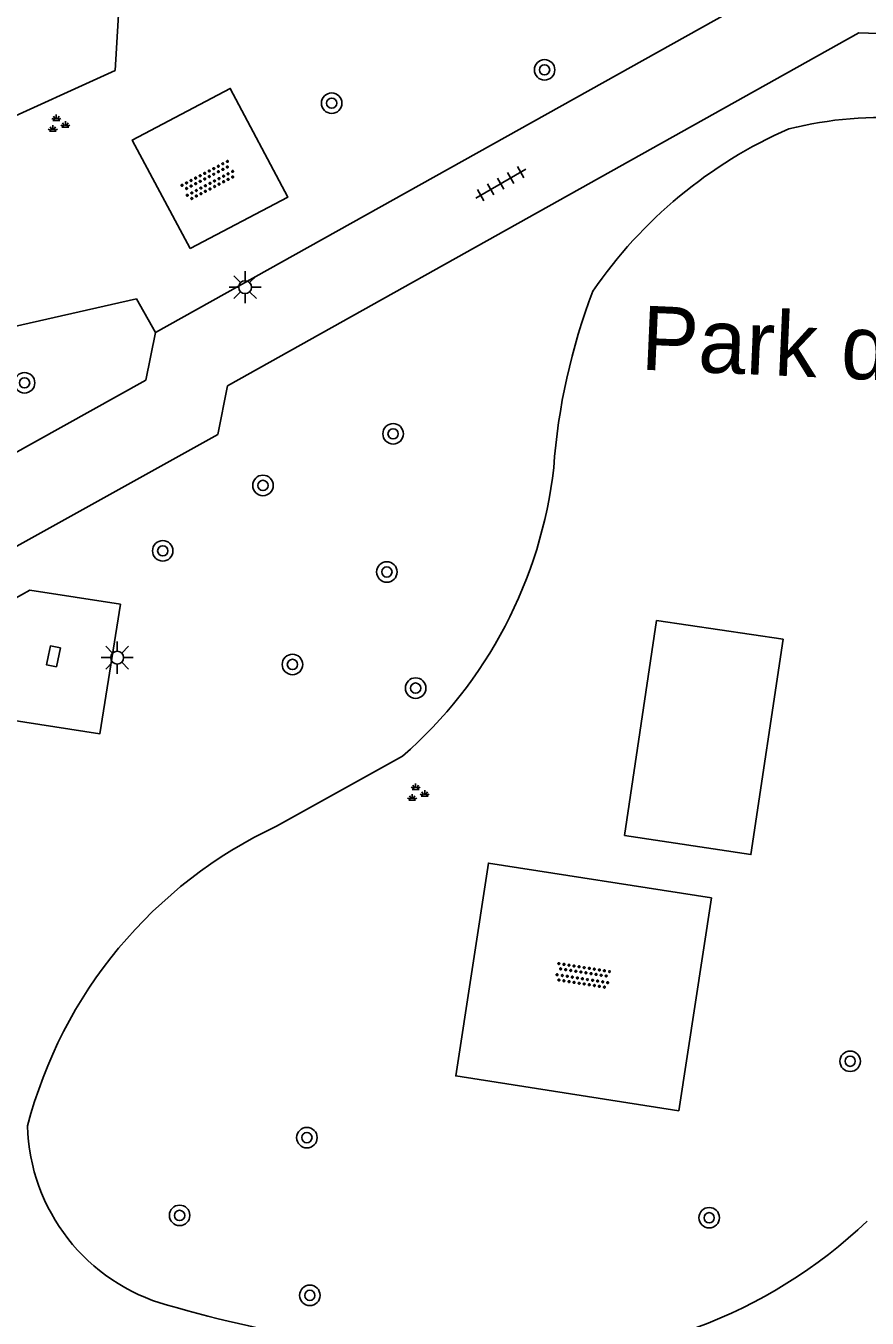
# Model space of a CAD drawing. Extents: x 132998 to 136004, y 396998 to 398512.
# Drawn here: x 134656 to 134688.8, y 397085.1 to 397135.5 of the extents above; entities that cross this region are included whole.
import ezdxf

# ---------------------------------------------------------------- set-up
doc = ezdxf.new("R2010")
doc.units = 0
for name, color, linetype in [('gg-anno-openbare ruimte label', 7, 'Continuous'), ('gg-knt-verharding', 7, 'Continuous'), ('gt-grn-groengrens', 7, 'Continuous'), ('gt-symb-boom', 7, 'Continuous'), ('gt-symb-groenvak', 7, 'Continuous'), ('gt-symb-kolk', 7, 'Continuous'), ('gt-symb-lichtmast', 7, 'Continuous'), ('gt-symb-overige verharding', 7, 'Continuous'), ('gt-symb-tegel verharding', 7, 'Continuous')]:
    doc.layers.add(name, color=color, linetype=linetype)

# ---------------------------------------------------------------- blocks, each defined once
blk = doc.blocks.new('gt0-BOOM')
at = {"layer": 'gt-symb-boom'}
for radius in [0.4, 0.2]:
    blk.add_circle((0, 0), radius, dxfattribs=at)
blk = doc.blocks.new('gt0-OVH')
at = {"layer": 'gt-symb-overige verharding'}
for points in [[(-0.972, 0.298), (-0.967, 0.308), (-0.965, 0.319), (-0.966, 0.33), (-0.971, 0.34), (-0.978, 0.348), (-0.988, 0.353), (-0.999, 0.355), (-1.01, 0.354), (-1.02, 0.349), (-1.028, 0.342), (-1.033, 0.332), (-1.035, 0.321), (-1.034, 0.31), (-1.029, 0.3), (-1.022, 0.292), (-1.012, 0.287), (-1.001, 0.285), (-0.99, 0.286), (-0.98, 0.291)], [(-0.872, 0.106), (-0.867, 0.116), (-0.865, 0.126), (-0.866, 0.137), (-0.871, 0.147), (-0.878, 0.156), (-0.888, 0.161), (-0.899, 0.163), (-0.91, 0.162), (-0.92, 0.157), (-0.928, 0.15), (-0.933, 0.14), (-0.935, 0.129), (-0.934, 0.118), (-0.929, 0.108), (-0.922, 0.1), (-0.912, 0.095), (-0.901, 0.092), (-0.89, 0.094), (-0.88, 0.098)], [(-0.772, 0.298), (-0.767, 0.308), (-0.765, 0.319), (-0.766, 0.33), (-0.771, 0.34), (-0.778, 0.348), (-0.788, 0.353), (-0.799, 0.355), (-0.81, 0.354), (-0.82, 0.349), (-0.828, 0.342), (-0.833, 0.332), (-0.835, 0.321), (-0.834, 0.31), (-0.829, 0.3), (-0.822, 0.292), (-0.812, 0.287), (-0.801, 0.285), (-0.79, 0.286), (-0.78, 0.291)], [(-0.672, 0.106), (-0.667, 0.116), (-0.665, 0.126), (-0.666, 0.137), (-0.671, 0.147), (-0.678, 0.156), (-0.688, 0.161), (-0.699, 0.163), (-0.71, 0.162), (-0.72, 0.157), (-0.728, 0.15), (-0.733, 0.14), (-0.735, 0.129), (-0.734, 0.118), (-0.729, 0.108), (-0.722, 0.1), (-0.712, 0.095), (-0.701, 0.092), (-0.69, 0.094), (-0.68, 0.098)], [(-0.572, 0.298), (-0.567, 0.308), (-0.565, 0.319), (-0.566, 0.33), (-0.571, 0.34), (-0.578, 0.348), (-0.588, 0.353), (-0.599, 0.355), (-0.61, 0.354), (-0.62, 0.349), (-0.628, 0.342), (-0.633, 0.332), (-0.635, 0.321), (-0.634, 0.31), (-0.629, 0.3), (-0.622, 0.292), (-0.612, 0.287), (-0.601, 0.285), (-0.59, 0.286), (-0.58, 0.291)], [(-0.472, 0.106), (-0.467, 0.116), (-0.465, 0.126), (-0.466, 0.137), (-0.471, 0.147), (-0.478, 0.156), (-0.488, 0.161), (-0.499, 0.163), (-0.51, 0.162), (-0.52, 0.157), (-0.528, 0.15), (-0.533, 0.14), (-0.535, 0.129), (-0.534, 0.118), (-0.529, 0.108), (-0.522, 0.1), (-0.512, 0.095), (-0.501, 0.092), (-0.49, 0.094), (-0.48, 0.098)], [(-0.372, 0.298), (-0.367, 0.308), (-0.365, 0.319), (-0.366, 0.33), (-0.371, 0.34), (-0.378, 0.348), (-0.388, 0.353), (-0.399, 0.355), (-0.41, 0.354), (-0.42, 0.349), (-0.428, 0.342), (-0.433, 0.332), (-0.435, 0.321), (-0.434, 0.31), (-0.429, 0.3), (-0.422, 0.292), (-0.412, 0.287), (-0.401, 0.285), (-0.39, 0.286), (-0.38, 0.291)], [(-0.272, 0.106), (-0.267, 0.116), (-0.265, 0.126), (-0.266, 0.137), (-0.271, 0.147), (-0.278, 0.156), (-0.288, 0.161), (-0.299, 0.163), (-0.31, 0.162), (-0.32, 0.157), (-0.328, 0.15), (-0.333, 0.14), (-0.335, 0.129), (-0.334, 0.118), (-0.329, 0.108), (-0.322, 0.1), (-0.312, 0.095), (-0.301, 0.092), (-0.29, 0.094), (-0.28, 0.098)], [(-0.172, 0.298), (-0.167, 0.308), (-0.165, 0.319), (-0.166, 0.33), (-0.171, 0.34), (-0.178, 0.348), (-0.188, 0.353), (-0.199, 0.355), (-0.21, 0.354), (-0.22, 0.349), (-0.228, 0.342), (-0.233, 0.332), (-0.235, 0.321), (-0.234, 0.31), (-0.229, 0.3), (-0.222, 0.292), (-0.212, 0.287), (-0.201, 0.285), (-0.19, 0.286), (-0.18, 0.291)], [(-0.072, 0.106), (-0.067, 0.116), (-0.065, 0.126), (-0.066, 0.137), (-0.071, 0.147), (-0.078, 0.156), (-0.088, 0.161), (-0.099, 0.163), (-0.11, 0.162), (-0.12, 0.157), (-0.128, 0.15), (-0.133, 0.14), (-0.135, 0.129), (-0.134, 0.118), (-0.129, 0.108), (-0.122, 0.1), (-0.112, 0.095), (-0.101, 0.092), (-0.09, 0.094), (-0.08, 0.098)], [(0.028, 0.298), (0.033, 0.308), (0.035, 0.319), (0.034, 0.33), (0.029, 0.34), (0.022, 0.348), (0.012, 0.353), (0.001, 0.355), (-0.01, 0.354), (-0.02, 0.349), (-0.028, 0.342), (-0.033, 0.332), (-0.035, 0.321), (-0.034, 0.31), (-0.029, 0.3), (-0.022, 0.292), (-0.012, 0.287), (-0.001, 0.285), (0.01, 0.286), (0.02, 0.291)], [(0.128, 0.106), (0.133, 0.116), (0.135, 0.126), (0.134, 0.137), (0.129, 0.147), (0.122, 0.156), (0.112, 0.161), (0.101, 0.163), (0.09, 0.162), (0.08, 0.157), (0.072, 0.15), (0.067, 0.14), (0.065, 0.129), (0.066, 0.118), (0.071, 0.108), (0.078, 0.1), (0.088, 0.095), (0.099, 0.092), (0.11, 0.094), (0.12, 0.098)], [(0.228, 0.298), (0.233, 0.308), (0.235, 0.319), (0.234, 0.33), (0.229, 0.34), (0.222, 0.348), (0.212, 0.353), (0.201, 0.355), (0.19, 0.354), (0.18, 0.349), (0.172, 0.342), (0.167, 0.332), (0.165, 0.321), (0.166, 0.31), (0.171, 0.3), (0.178, 0.292), (0.188, 0.287), (0.199, 0.285), (0.21, 0.286), (0.22, 0.291)], [(0.328, 0.106), (0.333, 0.116), (0.335, 0.126), (0.334, 0.137), (0.329, 0.147), (0.322, 0.156), (0.312, 0.161), (0.301, 0.163), (0.29, 0.162), (0.28, 0.157), (0.272, 0.15), (0.267, 0.14), (0.265, 0.129), (0.266, 0.118), (0.271, 0.108), (0.278, 0.1), (0.288, 0.095), (0.299, 0.092), (0.31, 0.094), (0.32, 0.098)], [(0.428, 0.298), (0.433, 0.308), (0.435, 0.319), (0.434, 0.33), (0.429, 0.34), (0.422, 0.348), (0.412, 0.353), (0.401, 0.355), (0.39, 0.354), (0.38, 0.349), (0.372, 0.342), (0.367, 0.332), (0.365, 0.321), (0.366, 0.31), (0.371, 0.3), (0.378, 0.292), (0.388, 0.287), (0.399, 0.285), (0.41, 0.286), (0.42, 0.291)], [(0.528, 0.106), (0.533, 0.116), (0.535, 0.126), (0.534, 0.137), (0.529, 0.147), (0.522, 0.156), (0.512, 0.161), (0.501, 0.163), (0.49, 0.162), (0.48, 0.157), (0.472, 0.15), (0.467, 0.14), (0.465, 0.129), (0.466, 0.118), (0.471, 0.108), (0.478, 0.1), (0.488, 0.095), (0.499, 0.092), (0.51, 0.094), (0.52, 0.098)], [(0.628, 0.298), (0.633, 0.308), (0.635, 0.319), (0.634, 0.33), (0.629, 0.34), (0.622, 0.348), (0.612, 0.353), (0.601, 0.355), (0.59, 0.354), (0.58, 0.349), (0.572, 0.342), (0.567, 0.332), (0.565, 0.321), (0.566, 0.31), (0.571, 0.3), (0.578, 0.292), (0.588, 0.287), (0.599, 0.285), (0.61, 0.286), (0.62, 0.291)], [(0.728, 0.106), (0.733, 0.116), (0.735, 0.126), (0.734, 0.137), (0.729, 0.147), (0.722, 0.156), (0.712, 0.161), (0.701, 0.163), (0.69, 0.162), (0.68, 0.157), (0.672, 0.15), (0.667, 0.14), (0.665, 0.129), (0.666, 0.118), (0.671, 0.108), (0.678, 0.1), (0.688, 0.095), (0.699, 0.092), (0.71, 0.094), (0.72, 0.098)], [(0.828, 0.298), (0.833, 0.308), (0.835, 0.319), (0.834, 0.33), (0.829, 0.34), (0.822, 0.348), (0.812, 0.353), (0.801, 0.355), (0.79, 0.354), (0.78, 0.349), (0.772, 0.342), (0.767, 0.332), (0.765, 0.321), (0.766, 0.31), (0.771, 0.3), (0.778, 0.292), (0.788, 0.287), (0.799, 0.285), (0.81, 0.286), (0.82, 0.291)], [(0.928, 0.106), (0.933, 0.116), (0.935, 0.126), (0.934, 0.137), (0.929, 0.147), (0.922, 0.156), (0.912, 0.161), (0.901, 0.163), (0.89, 0.162), (0.88, 0.157), (0.872, 0.15), (0.867, 0.14), (0.865, 0.129), (0.866, 0.118), (0.871, 0.108), (0.878, 0.1), (0.888, 0.095), (0.899, 0.092), (0.91, 0.094), (0.92, 0.098)], [(1.028, 0.298), (1.033, 0.308), (1.035, 0.319), (1.034, 0.33), (1.029, 0.34), (1.022, 0.348), (1.012, 0.353), (1.001, 0.355), (0.99, 0.354), (0.98, 0.349), (0.972, 0.342), (0.967, 0.332), (0.965, 0.321), (0.966, 0.31), (0.971, 0.3), (0.978, 0.292), (0.988, 0.287), (0.999, 0.285), (1.01, 0.286), (1.02, 0.291)], [(-0.972, -0.142), (-0.967, -0.132), (-0.965, -0.121), (-0.966, -0.11), (-0.971, -0.1), (-0.978, -0.092), (-0.988, -0.087), (-0.999, -0.085), (-1.01, -0.086), (-1.02, -0.091), (-1.028, -0.098), (-1.033, -0.108), (-1.035, -0.119), (-1.034, -0.13), (-1.029, -0.14), (-1.022, -0.148), (-1.012, -0.153), (-1.001, -0.155), (-0.99, -0.154), (-0.98, -0.149)], [(-0.872, -0.334), (-0.867, -0.324), (-0.865, -0.314), (-0.866, -0.303), (-0.871, -0.293), (-0.878, -0.284), (-0.888, -0.279), (-0.899, -0.277), (-0.91, -0.278), (-0.92, -0.283), (-0.928, -0.29), (-0.933, -0.3), (-0.935, -0.311), (-0.934, -0.322), (-0.929, -0.332), (-0.922, -0.34), (-0.912, -0.345), (-0.901, -0.348), (-0.89, -0.346), (-0.88, -0.342)], [(-0.772, -0.142), (-0.767, -0.132), (-0.765, -0.121), (-0.766, -0.11), (-0.771, -0.1), (-0.778, -0.092), (-0.788, -0.087), (-0.799, -0.085), (-0.81, -0.086), (-0.82, -0.091), (-0.828, -0.098), (-0.833, -0.108), (-0.835, -0.119), (-0.834, -0.13), (-0.829, -0.14), (-0.822, -0.148), (-0.812, -0.153), (-0.801, -0.155), (-0.79, -0.154), (-0.78, -0.149)], [(-0.672, -0.334), (-0.667, -0.324), (-0.665, -0.314), (-0.666, -0.303), (-0.671, -0.293), (-0.678, -0.284), (-0.688, -0.279), (-0.699, -0.277), (-0.71, -0.278), (-0.72, -0.283), (-0.728, -0.29), (-0.733, -0.3), (-0.735, -0.311), (-0.734, -0.322), (-0.729, -0.332), (-0.722, -0.34), (-0.712, -0.345), (-0.701, -0.348), (-0.69, -0.346), (-0.68, -0.342)], [(-0.572, -0.142), (-0.567, -0.132), (-0.565, -0.121), (-0.566, -0.11), (-0.571, -0.1), (-0.578, -0.092), (-0.588, -0.087), (-0.599, -0.085), (-0.61, -0.086), (-0.62, -0.091), (-0.628, -0.098), (-0.633, -0.108), (-0.635, -0.119), (-0.634, -0.13), (-0.629, -0.14), (-0.622, -0.148), (-0.612, -0.153), (-0.601, -0.155), (-0.59, -0.154), (-0.58, -0.149)], [(-0.472, -0.334), (-0.467, -0.324), (-0.465, -0.314), (-0.466, -0.303), (-0.471, -0.293), (-0.478, -0.284), (-0.488, -0.279), (-0.499, -0.277), (-0.51, -0.278), (-0.52, -0.283), (-0.528, -0.29), (-0.533, -0.3), (-0.535, -0.311), (-0.534, -0.322), (-0.529, -0.332), (-0.522, -0.34), (-0.512, -0.345), (-0.501, -0.348), (-0.49, -0.346), (-0.48, -0.342)], [(-0.372, -0.142), (-0.367, -0.132), (-0.365, -0.121), (-0.366, -0.11), (-0.371, -0.1), (-0.378, -0.092), (-0.388, -0.087), (-0.399, -0.085), (-0.41, -0.086), (-0.42, -0.091), (-0.428, -0.098), (-0.433, -0.108), (-0.435, -0.119), (-0.434, -0.13), (-0.429, -0.14), (-0.422, -0.148), (-0.412, -0.153), (-0.401, -0.155), (-0.39, -0.154), (-0.38, -0.149)], [(-0.272, -0.334), (-0.267, -0.324), (-0.265, -0.314), (-0.266, -0.303), (-0.271, -0.293), (-0.278, -0.284), (-0.288, -0.279), (-0.299, -0.277), (-0.31, -0.278), (-0.32, -0.283), (-0.328, -0.29), (-0.333, -0.3), (-0.335, -0.311), (-0.334, -0.322), (-0.329, -0.332), (-0.322, -0.34), (-0.312, -0.345), (-0.301, -0.348), (-0.29, -0.346), (-0.28, -0.342)], [(-0.172, -0.142), (-0.167, -0.132), (-0.165, -0.121), (-0.166, -0.11), (-0.171, -0.1), (-0.178, -0.092), (-0.188, -0.087), (-0.199, -0.085), (-0.21, -0.086), (-0.22, -0.091), (-0.228, -0.098), (-0.233, -0.108), (-0.235, -0.119), (-0.234, -0.13), (-0.229, -0.14), (-0.222, -0.148), (-0.212, -0.153), (-0.201, -0.155), (-0.19, -0.154), (-0.18, -0.149)], [(-0.072, -0.334), (-0.067, -0.324), (-0.065, -0.314), (-0.066, -0.303), (-0.071, -0.293), (-0.078, -0.284), (-0.088, -0.279), (-0.099, -0.277), (-0.11, -0.278), (-0.12, -0.283), (-0.128, -0.29), (-0.133, -0.3), (-0.135, -0.311), (-0.134, -0.322), (-0.129, -0.332), (-0.122, -0.34), (-0.112, -0.345), (-0.101, -0.348), (-0.09, -0.346), (-0.08, -0.342)], [(0.028, -0.142), (0.033, -0.132), (0.035, -0.121), (0.034, -0.11), (0.029, -0.1), (0.022, -0.092), (0.012, -0.087), (0.001, -0.085), (-0.01, -0.086), (-0.02, -0.091), (-0.028, -0.098), (-0.033, -0.108), (-0.035, -0.119), (-0.034, -0.13), (-0.029, -0.14), (-0.022, -0.148), (-0.012, -0.153), (-0.001, -0.155), (0.01, -0.154), (0.02, -0.149)], [(0.128, -0.334), (0.133, -0.324), (0.135, -0.314), (0.134, -0.303), (0.129, -0.293), (0.122, -0.284), (0.112, -0.279), (0.101, -0.277), (0.09, -0.278), (0.08, -0.283), (0.072, -0.29), (0.067, -0.3), (0.065, -0.311), (0.066, -0.322), (0.071, -0.332), (0.078, -0.34), (0.088, -0.345), (0.099, -0.348), (0.11, -0.346), (0.12, -0.342)], [(0.228, -0.142), (0.233, -0.132), (0.235, -0.121), (0.234, -0.11), (0.229, -0.1), (0.222, -0.092), (0.212, -0.087), (0.201, -0.085), (0.19, -0.086), (0.18, -0.091), (0.172, -0.098), (0.167, -0.108), (0.165, -0.119), (0.166, -0.13), (0.171, -0.14), (0.178, -0.148), (0.188, -0.153), (0.199, -0.155), (0.21, -0.154), (0.22, -0.149)], [(0.328, -0.334), (0.333, -0.324), (0.335, -0.314), (0.334, -0.303), (0.329, -0.293), (0.322, -0.284), (0.312, -0.279), (0.301, -0.277), (0.29, -0.278), (0.28, -0.283), (0.272, -0.29), (0.267, -0.3), (0.265, -0.311), (0.266, -0.322), (0.271, -0.332), (0.278, -0.34), (0.288, -0.345), (0.299, -0.348), (0.31, -0.346), (0.32, -0.342)], [(0.428, -0.142), (0.433, -0.132), (0.435, -0.121), (0.434, -0.11), (0.429, -0.1), (0.422, -0.092), (0.412, -0.087), (0.401, -0.085), (0.39, -0.086), (0.38, -0.091), (0.372, -0.098), (0.367, -0.108), (0.365, -0.119), (0.366, -0.13), (0.371, -0.14), (0.378, -0.148), (0.388, -0.153), (0.399, -0.155), (0.41, -0.154), (0.42, -0.149)], [(0.528, -0.334), (0.533, -0.324), (0.535, -0.314), (0.534, -0.303), (0.529, -0.293), (0.522, -0.284), (0.512, -0.279), (0.501, -0.277), (0.49, -0.278), (0.48, -0.283), (0.472, -0.29), (0.467, -0.3), (0.465, -0.311), (0.466, -0.322), (0.471, -0.332), (0.478, -0.34), (0.488, -0.345), (0.499, -0.348), (0.51, -0.346), (0.52, -0.342)], [(0.628, -0.142), (0.633, -0.132), (0.635, -0.121), (0.634, -0.11), (0.629, -0.1), (0.622, -0.092), (0.612, -0.087), (0.601, -0.085), (0.59, -0.086), (0.58, -0.091), (0.572, -0.098), (0.567, -0.108), (0.565, -0.119), (0.566, -0.13), (0.571, -0.14), (0.578, -0.148), (0.588, -0.153), (0.599, -0.155), (0.61, -0.154), (0.62, -0.149)], [(0.728, -0.334), (0.733, -0.324), (0.735, -0.314), (0.734, -0.303), (0.729, -0.293), (0.722, -0.284), (0.712, -0.279), (0.701, -0.277), (0.69, -0.278), (0.68, -0.283), (0.672, -0.29), (0.667, -0.3), (0.665, -0.311), (0.666, -0.322), (0.671, -0.332), (0.678, -0.34), (0.688, -0.345), (0.699, -0.348), (0.71, -0.346), (0.72, -0.342)], [(0.828, -0.142), (0.833, -0.132), (0.835, -0.121), (0.834, -0.11), (0.829, -0.1), (0.822, -0.092), (0.812, -0.087), (0.801, -0.085), (0.79, -0.086), (0.78, -0.091), (0.772, -0.098), (0.767, -0.108), (0.765, -0.119), (0.766, -0.13), (0.771, -0.14), (0.778, -0.148), (0.788, -0.153), (0.799, -0.155), (0.81, -0.154), (0.82, -0.149)], [(0.928, -0.334), (0.933, -0.324), (0.935, -0.314), (0.934, -0.303), (0.929, -0.293), (0.922, -0.284), (0.912, -0.279), (0.901, -0.277), (0.89, -0.278), (0.88, -0.283), (0.872, -0.29), (0.867, -0.3), (0.865, -0.311), (0.866, -0.322), (0.871, -0.332), (0.878, -0.34), (0.888, -0.345), (0.899, -0.348), (0.91, -0.346), (0.92, -0.342)], [(1.028, -0.142), (1.033, -0.132), (1.035, -0.121), (1.034, -0.11), (1.029, -0.1), (1.022, -0.092), (1.012, -0.087), (1.001, -0.085), (0.99, -0.086), (0.98, -0.091), (0.972, -0.098), (0.967, -0.108), (0.965, -0.119), (0.966, -0.13), (0.971, -0.14), (0.978, -0.148), (0.988, -0.153), (0.999, -0.155), (1.01, -0.154), (1.02, -0.149)]]:
    blk.add_lwpolyline(points, close=True, dxfattribs=at)
blk = doc.blocks.new('gt0-GRVAK')
at = {"layer": 'gt-symb-groenvak'}
for p, q in [((-0.11, 0.189), (-0.228, 0.24)), ((-0.182, 0.153), (0.088, 0.153)), ((-0.091, 0.211), (-0.156, 0.322)), ((-0.047, 0.214), (-0.047, 0.393)), ((-0.004, 0.211), (0.061, 0.322)), ((0.015, 0.189), (0.133, 0.24)), ((0.262, -0.052), (0.197, 0.059)), ((0.305, -0.049), (0.305, 0.13)), ((0.349, -0.052), (0.414, 0.059)), ((-0.245, -0.228), (-0.363, -0.177)), ((-0.318, -0.264), (-0.047, -0.264)), ((-0.226, -0.206), (-0.291, -0.095)), ((-0.183, -0.203), (-0.183, -0.024)), ((-0.139, -0.206), (-0.074, -0.095)), ((-0.12, -0.228), (-0.002, -0.177)), ((0.243, -0.074), (0.125, -0.023)), ((0.17, -0.11), (0.441, -0.11)), ((0.368, -0.074), (0.486, -0.023))]:
    blk.add_line(p, q, dxfattribs=at)
blk = doc.blocks.new('gt0-LMAST')
at = {"layer": 'gt-symb-lichtmast'}
for p, q in [((-0.005, 0.246), (-0.005, 0.621)), ((-0.182, 0.173), (-0.447, 0.438)), ((0.172, 0.173), (0.437, 0.438)), ((-0.255, -0.004), (-0.63, -0.004)), ((-0.182, -0.181), (-0.447, -0.446)), ((-0.005, -0.254), (-0.005, -0.629)), ((0.437, -0.446), (0.172, -0.181)), ((0.245, -0.004), (0.62, -0.004))]:
    blk.add_line(p, q, dxfattribs=at)
blk.add_circle((-0.005, -0.004), 0.25, dxfattribs=at)
blk = doc.blocks.new('gt0-TEG1')
at = {"layer": 'gt-symb-tegel verharding'}
for p, q in [((-1.125, 0), (1.125, 0)), ((-0.9, -0.25), (-0.9, 0.25)), ((-0.45, -0.25), (-0.45, 0.25)), ((0, -0.25), (0, 0.25)), ((0.45, -0.25), (0.45, 0.25)), ((0.9, -0.25), (0.9, 0.25))]:
    blk.add_line(p, q, dxfattribs=at)
blk = doc.blocks.new('gt0-KOLK')
at = {"layer": 'gt-symb-kolk'}
blk.add_lwpolyline([(0, 0), (0.375, 0), (0.375, 0.4), (-0.375, 0.4), (-0.375, 0), (0, 0)], dxfattribs=at)

msp = doc.modelspace()

# ---------------------------------------------------------------- linework, layer by layer
at = {"layer": 'gg-knt-verharding'}
msp.add_line((134661.076, 397123.554), (134687.181, 397138.122), dxfattribs=at)
for points in [[(134654.019, 397114.308), (134663.51, 397119.58), (134663.89, 397121.47), (134688.52, 397135.24), (134697.5, 397134.93), (134700.814, 397131.362)], [(134662.426, 397126.826), (134660.169, 397131.058), (134663.994, 397133.068), (134666.239, 397128.824), (134662.426, 397126.826)], [(134651.085, 397116.352), (134660.695, 397121.701), (134661.076, 397123.554)], [(134643.67, 397094.894), (134643.73, 397094.81), (134647.39, 397096.87), (134648.43, 397104.8), (134648.35, 397104.96), (134654.79, 397108.54), (134658.9, 397107.9), (134659.71, 397112.96), (134656.17, 397113.51), (134654.86, 397112.779)], [(134679.382, 397103.946), (134680.626, 397112.324), (134685.564, 397111.596), (134684.306, 397103.201), (134679.382, 397103.946)], [(134681.494, 397093.205), (134672.793, 397094.569), (134674.066, 397102.869), (134682.769, 397101.512), (134681.494, 397093.205)]]:
    msp.add_lwpolyline(points, dxfattribs=at)
at = {"layer": 'gt-grn-groengrens'}
msp.add_line((134665.804, 397104.305), (134670.718, 397107.035), dxfattribs=at)
for points in [[(134659.81, 397139.022), (134659.498, 397133.77), (134649.993, 397129.451)], [(134649.14, 397122.338), (134660.332, 397124.864), (134661.076, 397123.554)]]:
    msp.add_lwpolyline(points, dxfattribs=at)
for centre, radius, start, end in [((134689.401, 397116.981), 14.956, 66.8228, 103.9814), ((134693.004, 397115.004), 18, 113.6357, 145.6473), ((134700.563, 397116.568), 24.01, 159.03, 175.9071), ((134659.179, 397120.253), 17.546, 311.1204, 353.55), ((134673.358, 397088.138), 17.845, 115.0459, 165.451), ((134663.524, 397092.804), 7.44, 181.4096, 254.5761), ((134675.382, 397103.086), 19.552, 267.2131, 313.516), ((134676.507, 397137.526), 54.007, 253.9164, 267.7969)]:
    msp.add_arc(centre, radius, start, end, dxfattribs=at)

# ---------------------------------------------------------------- block references
at = {"layer": 'gt-symb-boom'}
for p in [(134676.258, 397133.794), (134667.952, 397132.494), (134655.97, 397121.592), (134670.347, 397119.604), (134665.271, 397117.591), (134661.36, 397115.041), (134670.105, 397114.217), (134666.42, 397110.611), (134671.227, 397109.69), (134688.179, 397095.14), (134666.985, 397092.163), (134662.018, 397089.131), (134682.68, 397089.04), (134667.1, 397086.014)]:
    msp.add_blockref('gt0-BOOM', p, dxfattribs=at)
at = {"layer": 'gt-symb-groenvak'}
for p in [(134657.255, 397131.663), (134671.275, 397105.581)]:
    msp.add_blockref('gt0-GRVAK', p, dxfattribs=at)
at = {"layer": 'gt-symb-kolk', "rotation": -101.77062600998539}
msp.add_blockref('gt0-KOLK', (134656.898, 397110.97), dxfattribs=at)
at = {"layer": 'gt-symb-lichtmast'}
for p in [(134664.579, 397125.324), (134659.587, 397110.88)]:
    msp.add_blockref('gt0-LMAST', p, dxfattribs=at)
at = {"layer": 'gt-symb-overige verharding'}
for p, rotation in [((134663.146, 397129.475), 27.71850162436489), ((134677.753, 397098.478), -8.859429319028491)]:
    msp.add_blockref('gt0-OVH', p, dxfattribs=dict(at, rotation=rotation))
at = {"layer": 'gt-symb-tegel verharding', "rotation": 29.87282104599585}
msp.add_blockref('gt0-TEG1', (134674.549, 397129.356), dxfattribs=at)

# ---------------------------------------------------------------- texts
at = {"layer": 'gg-anno-openbare ruimte label'}
msp.add_text('Park de Horion', height=2.5, rotation=357.5, dxfattribs=at).set_placement((134679.991, 397122.108))

doc.saveas('drawing.dxf')
